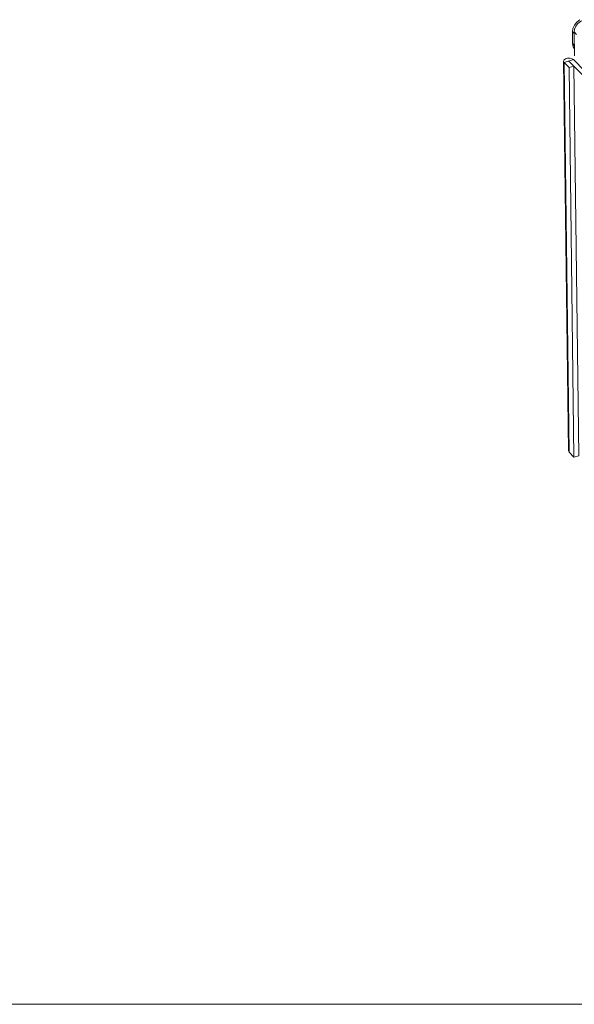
# Model space of a CAD drawing. Header units: millimetres. Extents: x 3925 to 5043, y -86 to 778.
# Tile 289 of 439: x 4785 to 4825, y 280 to 350. Entities that reach past the tile are written whole.
import ezdxf

# ---------------------------------------------------------------- set-up
doc = ezdxf.new("R2010")
doc.units = ezdxf.units.MM
doc.header["$LTSCALE"] = 46.255
doc.linetypes.add('SLD-Solid', pattern=[0])
doc.layers.add('Form', color=7, linetype='CONTINUOUS', lineweight=13)
doc.layers.add('H30K-FOG-FILDXF_CONTINUOUS_LINE', color=7, linetype='CONTINUOUS')
doc.layers.add('H30K-SPONGE-DXF_CONTINUOUS_LINE', color=7, linetype='CONTINUOUS')

msp = doc.modelspace()

# ---------------------------------------------------------------- linework, layer by layer
at = {"layer": 'Form', "color": 7, "linetype": 'SLD-Solid', "lineweight": 0}
msp.add_line((4483.7114, 280.2171), (5030.1861, 280.2171), dxfattribs=at)
at = {"layer": 'H30K-FOG-FILDXF_CONTINUOUS_LINE', "color": 7, "linetype": 'Continuous', "lineweight": 0}
for p, q in [((4824.6129, 347.386), (4824.5916, 349.0697)), ((4824.7643, 348.8916), (4824.5916, 349.0697)), ((4824.2012, 319.4157), (4823.8518, 347.0076)), ((4823.8518, 347.0076), (4823.8939, 346.9162)), ((4823.8939, 346.9162), (4824.5596, 347.1086)), ((4824.2434, 319.3242), (4823.8939, 346.9162)), ((4823.8939, 346.9162), (4824.2394, 346.5601)), ((4826.7025, 344.4602), (4824.2267, 347.0124)), ((4824.2394, 346.5601), (4824.5722, 346.6562)), ((4824.5888, 318.9681), (4824.2394, 346.5601)), ((4827.0353, 344.5564), (4824.5596, 347.1086)), ((4824.9216, 319.0643), (4824.5722, 346.6562)), ((4824.2012, 319.4157), (4824.2434, 319.3242)), ((4824.2434, 319.3242), (4824.5888, 318.9681)), ((4824.5888, 318.9681), (4824.9216, 319.0643))]:
    msp.add_line(p, q, dxfattribs=at)
for points in [[(4824.5916, 349.0697), (4824.6217, 349.2742), (4824.714, 349.4776), (4824.8595, 349.6598), (4825.0439, 349.8031), (4825.2492, 349.8935)], [(4824.5596, 347.1086), (4824.4517, 347.1763), (4824.2992, 347.2116), (4824.1324, 347.2074), (4823.9843, 347.1646), (4823.8842, 347.0916), (4823.8518, 347.0076)]]:
    msp.add_lwpolyline(points, dxfattribs=at)
at = {"layer": 'H30K-SPONGE-DXF_CONTINUOUS_LINE', "color": 7, "linetype": 'Continuous', "lineweight": 0}
for p, q in [((4824.4884, 348.2413), (4824.4777, 349.0832)), ((4824.4777, 349.0832), (4824.5929, 348.9644)), ((4824.608, 349.0673), (4824.5929, 348.9644)), ((4824.6035, 348.1226), (4824.5929, 348.9644)), ((4824.6035, 348.1226), (4824.5929, 348.9644)), ((4824.4884, 348.2413), (4824.6035, 348.1226))]:
    msp.add_line(p, q, dxfattribs=at)
for points in [[(4824.4777, 349.0832), (4824.5129, 349.3218), (4824.6206, 349.559), (4824.7903, 349.7716), (4825.0055, 349.9388)], [(4824.593, 348.9892), (4824.593, 348.9866), (4824.5929, 348.9814), (4824.5928, 348.9788), (4824.5928, 348.9737), (4824.5928, 348.9711), (4824.5929, 348.9644)], [(4824.6063, 347.9044), (4824.5293, 348.0247), (4824.4884, 348.2413)]]:
    msp.add_lwpolyline(points, dxfattribs=at)

doc.saveas('drawing.dxf')
